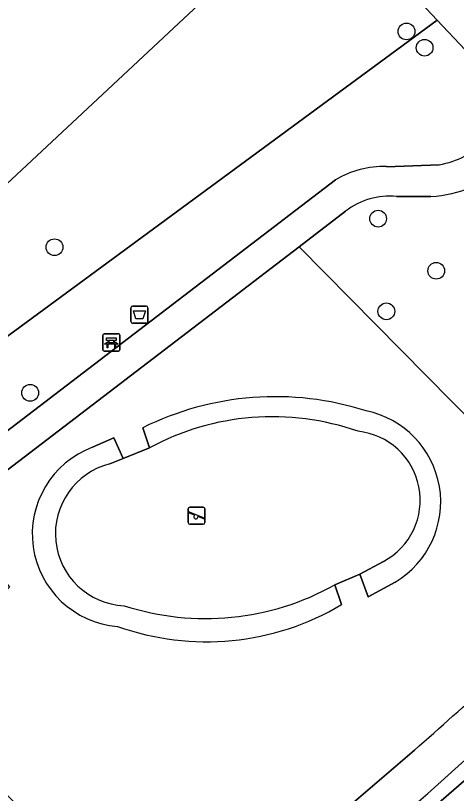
# Model space of a CAD drawing. Extents: x 162661 to 163484, y 380247 to 381230.
# Drawn here: x 163188.82 to 163214.57, y 381095.17 to 381140.68 of the extents above; entities that cross this region are included whole.
import ezdxf

# ---------------------------------------------------------------- set-up
doc = ezdxf.new("R2010")
doc.units = 0
for name, color, linetype in [('IMGEO_Afvalbak', 7, 'Continuous'), ('IMGEO_Bank', 7, 'Continuous'), ('IMGEO_Boom', 7, 'Continuous'), ('IMGEO_Erf', 7, 'Continuous'), ('IMGEO_Groenvoorziening', 7, 'Continuous'), ('IMGEO_Hek', 7, 'Continuous'), ('IMGEO_Loofbos', 7, 'Continuous'), ('IMGEO_Pand', 7, 'Continuous'), ('IMGEO_Speelvoorziening', 7, 'Continuous'), ('IMGEO_Terreindeel_zand', 7, 'Continuous'), ('IMGEO_Voetpad_halfverhard', 7, 'Continuous'), ('IMGEO_Voetpad_open', 7, 'Continuous')]:
    doc.layers.add(name, color=color, linetype=linetype)

msp = doc.modelspace()

# ---------------------------------------------------------------- linework, layer by layer
at = {"layer": 'IMGEO_Afvalbak'}
for p, q in [((163195.556, 381122.781), (163195.556, 381123.581)), ((163195.556, 381123.581), (163195.556, 381122.781)), ((163195.656, 381123.681), (163196.446, 381123.681)), ((163196.446, 381123.681), (163195.656, 381123.681)), ((163196.546, 381123.581), (163196.546, 381122.781)), ((163196.546, 381122.781), (163196.546, 381123.581)), ((163196.446, 381122.681), (163195.656, 381122.681)), ((163195.656, 381122.681), (163196.446, 381122.681))]:
    msp.add_line(p, q, dxfattribs=at)
msp.add_lwpolyline([(163195.699, 381123.395), (163196.403, 381123.395), (163196.254, 381122.925), (163195.848, 381122.925), (163195.699, 381123.395)], dxfattribs=at)
for centre, start, end in [((163195.656, 381123.581), 90, 180), ((163195.656, 381123.581), 90, 180), ((163196.446, 381123.581), 0, 90), ((163196.446, 381123.581), 360, 90), ((163195.656, 381122.781), 180, 270), ((163195.656, 381122.781), 180, 270), ((163196.446, 381122.781), 270, 0), ((163196.446, 381122.781), 270, 0)]:
    msp.add_arc(centre, 0.1, start, end, dxfattribs=at)
at = {"layer": 'IMGEO_Bank'}
for p, q in [((163193.91, 381121.128), (163193.91, 381121.969)), ((163193.91, 381121.969), (163193.91, 381121.128)), ((163193.985, 381122.053), (163194.826, 381122.053)), ((163194.826, 381122.053), (163193.985, 381122.053)), ((163194.91, 381121.978), (163194.91, 381121.137)), ((163194.91, 381121.137), (163194.91, 381121.978)), ((163194.607, 381121.451), (163194.214, 381121.451)), ((163194.219, 381121.559), (163194.219, 381121.665)), ((163194.263, 381121.665), (163194.263, 381121.559)), ((163194.551, 381121.671), (163194.269, 381121.671)), ((163194.269, 381121.553), (163194.551, 381121.553)), ((163194.557, 381121.559), (163194.557, 381121.665)), ((163194.601, 381121.665), (163194.601, 381121.559)), ((163194.835, 381121.053), (163193.994, 381121.053)), ((163193.994, 381121.053), (163194.835, 381121.053))]:
    msp.add_line(p, q, dxfattribs=at)
for points in [[(163194.157, 381121.451), (163194.015, 381121.451), (163194.127, 381121.553), (163194.213, 381121.553)], [(163194.213, 381121.671), (163194.127, 381121.671), (163194.127, 381121.832), (163194.69, 381121.832), (163194.69, 381121.671), (163194.607, 381121.671)], [(163194.207, 381121.444), (163194.207, 381121.237), (163194.164, 381121.237), (163194.164, 381121.444)], [(163194.607, 381121.553), (163194.69, 381121.553), (163194.802, 381121.451), (163194.663, 381121.451)], [(163194.657, 381121.444), (163194.657, 381121.237), (163194.613, 381121.237), (163194.613, 381121.444)]]:
    msp.add_lwpolyline(points, dxfattribs=at)
for centre, radius, start, end in [((163193.988, 381121.975), 0.0779, 92.4484, 184.2845), ((163193.988, 381121.975), 0.0779, 92.4484, 184.2845), ((163194.832, 381121.975), 0.0779, 2.4484, 94.2845), ((163194.832, 381121.975), 0.0779, 2.4484, 94.2845), ((163194.157, 381121.444), 0.00671, 2.8957, 87.1043), ((163194.214, 381121.444), 0.00671, 92.8957, 177.1043), ((163194.212, 381121.664), 0.00671, 2.8957, 87.1043), ((163194.212, 381121.56), 0.00671, 272.8957, 357.1043), ((163194.269, 381121.664), 0.00671, 92.8957, 177.1043), ((163194.269, 381121.56), 0.00671, 182.8957, 267.1043), ((163194.551, 381121.664), 0.00671, 2.8957, 87.1043), ((163194.551, 381121.56), 0.00671, 272.8957, 357.1043), ((163194.608, 381121.664), 0.00671, 92.8957, 177.1043), ((163194.608, 381121.56), 0.00671, 182.8957, 267.1043), ((163194.606, 381121.444), 0.00671, 2.8957, 87.1043), ((163194.663, 381121.444), 0.00671, 92.8957, 177.1043), ((163193.988, 381121.131), 0.0779, 182.4484, 274.2845), ((163193.988, 381121.131), 0.0779, 182.4484, 274.2845), ((163194.832, 381121.131), 0.0779, 272.4484, 4.2845), ((163194.832, 381121.131), 0.0779, 272.4484, 4.2845)]:
    msp.add_arc(centre, radius, start, end, dxfattribs=at)
at = {"layer": 'IMGEO_Boom'}
for centre in [(163211.656, 381139.745), (163212.714, 381138.794), (163209.996, 381128.795), (163191.09, 381127.124), (163213.394, 381125.746), (163210.478, 381123.373), (163189.671, 381118.605)]:
    msp.add_circle(centre, 0.489, dxfattribs=at)
at = {"layer": 'IMGEO_Erf'}
for points in [[(163185.468, 381170.109), (163185.803, 381170.433), (163184.607, 381171.672), (163174.993, 381181.631), (163172.387, 381184.371), (163170.634, 381181.219), (163168.737, 381177.81), (163167.586, 381173.451), (163158.896, 381140.547), (163152.265, 381116.648), (163171.519, 381109.536), (163213.453, 381140.413), (163207.843, 381146.366)], [(163181.665, 381166.536), (163189.159, 381158.528), (163202.583, 381144.183), (163198.932, 381140.767), (163188.295, 381130.814), (163174.872, 381145.158), (163174.102, 381145.989), (163167.364, 381153.198), (163178.103, 381163.214)]]:
    msp.add_lwpolyline(points, close=True, dxfattribs=at)
at = {"layer": 'IMGEO_Groenvoorziening'}
for points in [[(163221.736, 381110.562), (163205.378, 381127.154), (163185.077, 381111.602), (163188.453, 381107.232), (163185.916, 381104.822), (163181.838, 381101.796), (163194.064, 381089.109), (163197.533, 381085.509), (163201.94, 381089.082), (163206.811, 381093.132), (163212.113, 381097.704)], [(163193.315, 381115.422), (163194.556, 381115.982), (163195.093, 381114.762), (163196.636, 381115.387), (163196.247, 381116.559)], [(163196.247, 381116.559), (163196.636, 381115.387)], [(163194.316, 381114.447), (163195.093, 381114.762), (163194.556, 381115.982), (163193.315, 381115.422)], [(163210.305, 381108.744), (163208.928, 381108.006), (163209.423, 381106.67), (163210.99, 381107.537)], [(163210.99, 381107.537), (163209.423, 381106.67), (163208.928, 381108.006), (163207.459, 381107.372), (163207.867, 381106.217)], [(163207.867, 381106.217), (163207.459, 381107.372)], [(163221.659, 381101.677), (163220.963, 381102.434), (163212.898, 381095.171)], [(163204.217, 381087.82), (163200.571, 381084.851), (163201.418, 381084.076), (163221.659, 381101.677)]]:
    msp.add_lwpolyline(points, dxfattribs=at)
msp.add_lwpolyline([(163222.685, 381100.561), (163221.659, 381101.677), (163201.418, 381084.076), (163201.546, 381083.959), (163202.467, 381083.117)], close=True, dxfattribs=at)
for centre, radius, start, end in [((163203.986, 381101.033), 17.348, 72.1862, 116.493), ((163203.986, 381101.033), 17.348, 72.1862, 116.493), ((163208.213, 381112.216), 5.441, 300.6839, 78.5561), ((163208.213, 381112.216), 5.441, 300.6839, 78.5561), ((163203.821, 381102.124), 15.084, 70.6352, 118.4476), ((163208.402, 381112.323), 4.054, 297.9978, 84.0396), ((163195.212, 381110.345), 5.42, 110.4915, 265.3398), ((163195.212, 381110.345), 5.42, 110.4915, 265.3398), ((163195.358, 381110.363), 4.215, 104.3095, 267.3798), ((163199.922, 381120.781), 15.382, 251.9849, 299.3403), ((163199.965, 381119.5), 15.455, 250.3655, 300.748), ((163199.965, 381119.5), 15.455, 250.3655, 300.748), ((163003.038, 381335.9), 316.939, 311.27484, 313.45473), ((163030.934, 381301.257), 274.922, 309.07223, 311.44308)]:
    msp.add_arc(centre, radius, start, end, dxfattribs=at)
at = {"layer": 'IMGEO_Hek'}
msp.add_lwpolyline([(163152.265, 381116.648), (163171.519, 381109.536), (163213.453, 381140.413)], dxfattribs=at)
at = {"layer": 'IMGEO_Loofbos'}
for points in [[(163216.323, 381133.338), (163218.379, 381135.186), (163213.453, 381140.413), (163171.519, 381109.536), (163152.265, 381116.648), (163158.896, 381140.547), (163167.586, 381173.451), (163161.691, 381175.251), (163157.708, 381175.804)], [(163210.494, 381131.836), (163213.57, 381131.949)], [(163174.107, 381105.502), (163207.515, 381131.061)], [(163213.084, 381130.099), (163211.072, 381130.098)], [(163208.099, 381129.239), (163205.378, 381127.154), (163221.736, 381110.562)]]:
    msp.add_lwpolyline(points, dxfattribs=at)
for centre, radius, start, end in [((163212.59, 381137.313), 5.453, 280.3497, 313.1959), ((163212.779, 381136.791), 6.699, 272.612, 314.452), ((163210.273, 381126.572), 5.269, 87.5976, 121.5674), ((163210.688, 381125.854), 4.261, 84.8234, 127.4082)]:
    msp.add_arc(centre, radius, start, end, dxfattribs=at)
at = {"layer": 'IMGEO_Pand'}
msp.add_lwpolyline([(163188.999, 381158.378), (163185.509, 381155.112), (163174.872, 381145.158), (163188.295, 381130.814), (163198.932, 381140.767), (163202.583, 381144.183), (163189.159, 381158.528)], close=True, dxfattribs=at)
at = {"layer": 'IMGEO_Speelvoorziening'}
for p, q in [((163198.992, 381111.917), (163199.782, 381111.917)), ((163199.782, 381111.917), (163198.992, 381111.917)), ((163198.892, 381111.017), (163198.892, 381111.817)), ((163198.892, 381111.817), (163198.892, 381111.017)), ((163199.275, 381111.445), (163198.936, 381111.582)), ((163198.961, 381111.642), (163199.837, 381111.289)), ((163199.882, 381111.817), (163199.882, 381111.017)), ((163199.882, 381111.017), (163199.882, 381111.817)), ((163199.813, 381111.229), (163199.473, 381111.366)), ((163199.782, 381110.917), (163198.992, 381110.917)), ((163198.992, 381110.917), (163199.782, 381110.917))]:
    msp.add_line(p, q, dxfattribs=at)
for centre, radius, start, end in [((163198.992, 381111.817), 0.1, 90, 180), ((163198.992, 381111.817), 0.1, 90, 180), ((163199.782, 381111.817), 0.1, 0, 90), ((163199.782, 381111.817), 0.1, 360, 90), ((163198.949, 381111.612), 0.0327, 68.078, 248.078), ((163199.354, 381111.355), 0.12, 130.9928, 5.1632), ((163198.992, 381111.017), 0.1, 180, 270), ((163198.992, 381111.017), 0.1, 180, 270), ((163199.782, 381111.017), 0.1, 270, 0), ((163199.782, 381111.017), 0.1, 270, 0), ((163199.825, 381111.259), 0.0327, 248.078, 68.078)]:
    msp.add_arc(centre, radius, start, end, dxfattribs=at)
at = {"layer": 'IMGEO_Terreindeel_zand'}
for points in [[(163196.636, 381115.387), (163195.093, 381114.762), (163194.316, 381114.447)], [(163207.459, 381107.372), (163208.928, 381108.006), (163210.305, 381108.744)]]:
    msp.add_lwpolyline(points, dxfattribs=at)
for centre, radius, start, end in [((163203.821, 381102.124), 15.084, 70.6352, 118.4476), ((163208.402, 381112.323), 4.054, 297.9978, 84.0396), ((163195.358, 381110.363), 4.215, 104.3095, 267.3798), ((163199.922, 381120.781), 15.382, 251.9849, 299.3403)]:
    msp.add_arc(centre, radius, start, end, dxfattribs=at)
at = {"layer": 'IMGEO_Voetpad_halfverhard'}
for points in [[(163213.57, 381131.949), (163210.494, 381131.836)], [(163207.515, 381131.061), (163174.107, 381105.502)], [(163211.072, 381130.098), (163213.084, 381130.099)], [(163205.378, 381127.154), (163208.099, 381129.239)], [(163181.06, 381108.525), (163185.077, 381111.602), (163205.378, 381127.154)]]:
    msp.add_lwpolyline(points, dxfattribs=at)
for centre, radius, start, end in [((163212.59, 381137.313), 5.453, 280.3497, 313.1959), ((163212.779, 381136.791), 6.699, 272.612, 314.452), ((163210.273, 381126.572), 5.269, 87.5976, 121.5674), ((163210.688, 381125.854), 4.261, 84.8234, 127.4082)]:
    msp.add_arc(centre, radius, start, end, dxfattribs=at)
at = {"layer": 'IMGEO_Voetpad_open'}
for points in [[(163207.843, 381146.366), (163213.453, 381140.413), (163218.379, 381135.186), (163219.598, 381133.891), (163219.896, 381133.576), (163236.849, 381115.278), (163238.586, 381113.553), (163261.244, 381089.421), (163263.705, 381086.683), (163267.161, 381082.796), (163268.456, 381081.408), (163272.114, 381077.486), (163299.982, 381047.611), (163300.815, 381046.718), (163300.931, 381046.593), (163304.989, 381042.39), (163304.461, 381041.874), (163308.352, 381037.717), (163343.652, 381000)], [(163212.898, 381095.171), (163220.963, 381102.434), (163221.716, 381103.112), (163222.168, 381103.519)], [(163212.113, 381097.704), (163206.811, 381093.132), (163201.94, 381089.082), (163197.533, 381085.509), (163196.141, 381084.403), (163192.481, 381081.536), (163187.377, 381077.705), (163182.692, 381074.309), (163172.038, 381066.893)]]:
    msp.add_lwpolyline(points, dxfattribs=at)
for centre, radius, start, end in [((163003.038, 381335.9), 316.939, 311.27484, 313.45473), ((163030.934, 381301.257), 274.922, 309.07223, 311.44308)]:
    msp.add_arc(centre, radius, start, end, dxfattribs=at)

doc.saveas('drawing.dxf')
